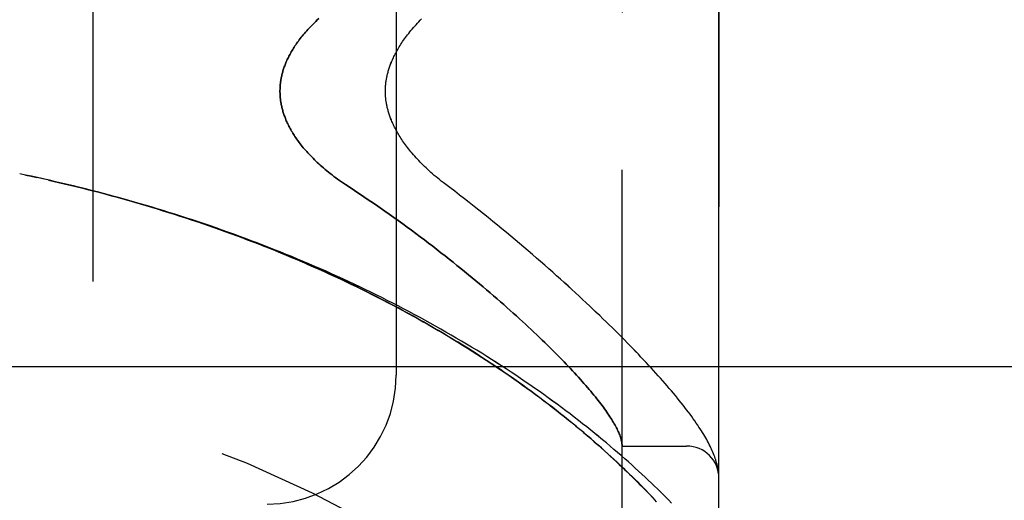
# Model space of a CAD drawing. Header units: inches. Extents: x 0 to 212, y 0 to 138.
# Tile 264 of 269: x 110.905 to 112.811, y 91.872 to 92.803. Entities that reach past the tile are written whole.
import ezdxf

# ---------------------------------------------------------------- set-up
doc = ezdxf.new("R2010")
doc.units = ezdxf.units.IN
doc.header["$LTSCALE"] = 11.6875
doc.header["$MEASUREMENT"] = 0
doc.linetypes.add('HIDDEN', pattern=[0.2, 0.1, -0.1])
doc.layers.get('0').update_dxf_attribs({"linetype": 'CONTINUOUS'})
for name, color, linetype in [('DIMENSIONS', 7, 'CONTINUOUS'), ('LEFTHAND_DOOR_ASSEMBLY', 7, 'CONTINUOUS'), ('RIGHTHAND_DOOR_ASSEMBLY', 7, 'CONTINUOUS')]:
    doc.layers.add(name, color=color, linetype=linetype)
doc.styles.get("Standard").update_dxf_attribs({"font": 'arial.ttf'})
doc.dimstyles.new('DIMSTYLE_1', dxfattribs={"dimtxt": 0.9375, "dimasz": 1.25, "dimexe": 0.09, "dimexo": 0.07, "dimgap": 0.0375, "dimtad": 0, "dimtih": 1, "dimtoh": 1, "dimzin": 4, "dimdsep": 46, "dimtxsty": 'Standard', "dimblk": '_FILLED', "dimblk1": '_FILLED', "dimblk2": '_FILLED', "dimcen": 0.09, "dimadec": 3, "dimazin": 1, "dimtfac": 1, "dimtdec": 3, "dimtofl": 0, "dimtmove": 0, "dimatfit": 3, "dimldrblk": '_FILLED', "dimfxl": 0, "dimtolj": 1, "dimtzin": 4, "dimarcsym": 0})

# ---------------------------------------------------------------- blocks, each defined once
blk = doc.blocks.new('_FILLED')
at = {"color": 0, "linetype": 'ByBlock'}
blk.add_solid([(0, 0), (-1, 0.2), (-1, -0.2)], dxfattribs=at)
blk = doc.blocks.new('*D10')
at = {"layer": 'DIMENSIONS', "color": 2, "linetype": 'Continuous'}
for p, q in [((108.7848, 92.1311), (115.511, 92.1311)), ((126.4508, 92.1311), (119.7246, 92.1311)), ((108.7848, 91.7897), (108.7848, 91.0061)), ((126.4508, 91.7897), (126.4508, 91.0061))]:
    blk.add_line(p, q, dxfattribs=at)
at = {"layer": 'DIMENSIONS', "color": 2, "linetype": 'Continuous', "xscale": 1.25, "yscale": 1.25, "zscale": 1.25, "rotation": 180}
blk.add_blockref('_FILLED', (108.7848, 92.1311), dxfattribs=at)
at = {"layer": 'DIMENSIONS', "color": 2, "linetype": 'Continuous', "xscale": 1.25, "yscale": 1.25, "zscale": 1.25}
blk.add_blockref('_FILLED', (126.4508, 92.1311), dxfattribs=at)
at = {"layer": 'DIMENSIONS', "color": 2, "linetype": 'Continuous', "insert": (117.6178, 92.5998), "char_height": 0.9375, "width": 5.157993, "attachment_point": 2, "line_spacing_factor": 0.9}
blk.add_mtext('17.67\\PUSABLE\\PDEPTH', dxfattribs=at)

msp = doc.modelspace()

# ---------------------------------------------------------------- linework, layer by layer
at = {"layer": 'LEFTHAND_DOOR_ASSEMBLY', "color": 8, "linetype": 'HIDDEN'}
for p, q in [((112.0713, 91.3434), (112.0713, 93.9859)), ((112.2588, 91.7197), (112.2588, 93.6097)), ((111.0463, 93.4647), (111.0463, 91.8647)), ((111.6338, 93.2147), (111.6338, 92.1147)), ((110.9163, 92.5022), (110.9048, 92.5046)), ((110.9279, 92.4998), (110.9159, 92.5023)), ((112.0713, 91.9772), (112.1963, 91.9772)), ((112.258, 91.927), (112.2578, 91.9281)), ((112.2581, 91.9263), (112.258, 91.927)), ((112.2581, 91.9256), (112.2581, 91.9263)), ((112.2583, 91.9239), (112.2583, 91.9246)), ((112.2584, 91.9232), (112.2583, 91.9239)), ((112.2585, 91.9225), (112.2584, 91.9232)), ((112.2585, 91.9219), (112.2585, 91.9225)), ((112.2586, 91.9212), (112.2585, 91.9219)), ((112.1163, 91.8921), (112.1083, 91.9003)), ((112.1239, 91.8843), (112.1163, 91.8921)), ((112.1312, 91.8766), (112.1239, 91.8843)), ((112.1381, 91.8692), (112.1312, 91.8766))]:
    msp.add_line(p, q, dxfattribs=at)
for points in [[(111.4839, 92.8054), (111.481, 92.8027), (111.4782, 92.8), (111.4754, 92.7973), (111.4728, 92.7947), (111.4702, 92.792), (111.4676, 92.7894), (111.4652, 92.7868), (111.4628, 92.7843), (111.4605, 92.7817), (111.4583, 92.7792), (111.4561, 92.7766), (111.454, 92.7741), (111.4519, 92.7716), (111.45, 92.7692), (111.448, 92.7667), (111.4462, 92.7643), (111.4444, 92.7619), (111.4427, 92.7595), (111.441, 92.7571), (111.4394, 92.7548), (111.4378, 92.7525), (111.4363, 92.7502), (111.4349, 92.7479), (111.4335, 92.7456), (111.4321, 92.7434), (111.4308, 92.7411), (111.4296, 92.7389), (111.4284, 92.7367), (111.4272, 92.7346), (111.4261, 92.7324), (111.425, 92.7303), (111.424, 92.7282), (111.423, 92.7261), (111.422, 92.724), (111.4211, 92.7219), (111.4203, 92.7199), (111.4194, 92.7178), (111.4186, 92.7158), (111.4179, 92.7138), (111.4172, 92.7118), (111.4165, 92.7098), (111.4158, 92.7078), (111.4152, 92.7059), (111.4146, 92.7039), (111.4141, 92.702), (111.4135, 92.7001), (111.413, 92.6981), (111.4126, 92.6962), (111.4121, 92.6943), (111.4117, 92.6924), (111.4113, 92.6905), (111.411, 92.6887), (111.4107, 92.6868), (111.4104, 92.6849), (111.4101, 92.6831), (111.4098, 92.6812), (111.4096, 92.6794), (111.4094, 92.6775), (111.4093, 92.6757), (111.4091, 92.6738), (111.409, 92.672), (111.4089, 92.6702), (111.4089, 92.6683), (111.4088, 92.6665), (111.4088, 92.6647), (111.4088, 92.6628), (111.4089, 92.661), (111.4089, 92.6592), (111.409, 92.6573), (111.4091, 92.6555), (111.4093, 92.6537), (111.4094, 92.6518), (111.4096, 92.65), (111.4098, 92.6481), (111.4101, 92.6463), (111.4104, 92.6444), (111.4107, 92.6426), (111.411, 92.6407), (111.4113, 92.6388), (111.4117, 92.6369), (111.4121, 92.635), (111.4126, 92.6331), (111.413, 92.6312), (111.4135, 92.6293), (111.4141, 92.6274), (111.4146, 92.6254), (111.4152, 92.6235), (111.4158, 92.6215), (111.4165, 92.6195), (111.4172, 92.6175), (111.4179, 92.6156), (111.4186, 92.6135), (111.4194, 92.6115), (111.4203, 92.6095), (111.4211, 92.6074), (111.422, 92.6054), (111.423, 92.6033), (111.424, 92.6012), (111.425, 92.5991), (111.4261, 92.5969), (111.4272, 92.5948), (111.4284, 92.5926), (111.4296, 92.5904), (111.4308, 92.5882), (111.4321, 92.586), (111.4335, 92.5837), (111.4349, 92.5815), (111.4363, 92.5792), (111.4378, 92.5769), (111.4394, 92.5746), (111.441, 92.5722), (111.4427, 92.5699), (111.4444, 92.5675), (111.4462, 92.5651), (111.448, 92.5626), (111.45, 92.5602), (111.4519, 92.5577), (111.454, 92.5552), (111.4561, 92.5527), (111.4583, 92.5502), (111.4605, 92.5476), (111.4628, 92.5451), (111.4652, 92.5425), (111.4676, 92.5399), (111.4702, 92.5373), (111.4728, 92.5347), (111.4754, 92.532), (111.4782, 92.5294), (111.481, 92.5267), (111.4839, 92.524), (111.4869, 92.5213), (111.4899, 92.5186), (111.493, 92.5159), (111.4962, 92.5132), (111.4995, 92.5105), (111.5028, 92.5078), (111.5062, 92.5051), (111.5096, 92.5024), (111.5132, 92.4997), (111.5168, 92.497), (111.5204, 92.4943), (111.5241, 92.4917), (111.5279, 92.489), (111.5317, 92.4864), (111.5356, 92.4838), (111.5486, 92.4753)], [(111.7376, 92.478), (111.7246, 92.4879), (111.7212, 92.4906), (111.7177, 92.4933), (111.7143, 92.496), (111.711, 92.4988), (111.7077, 92.5016), (111.7044, 92.5045), (111.7012, 92.5073), (111.698, 92.5101), (111.6949, 92.513), (111.6919, 92.5159), (111.6889, 92.5187), (111.6859, 92.5216), (111.6831, 92.5245), (111.6803, 92.5274), (111.6775, 92.5302), (111.6749, 92.5331), (111.6723, 92.5359), (111.6697, 92.5387), (111.6673, 92.5416), (111.6649, 92.5444), (111.6625, 92.5472), (111.6603, 92.5499), (111.6581, 92.5527), (111.656, 92.5554), (111.6539, 92.5581), (111.6519, 92.5608), (111.65, 92.5635), (111.6481, 92.5661), (111.6463, 92.5687), (111.6446, 92.5713), (111.6429, 92.5738), (111.6413, 92.5763), (111.6398, 92.5788), (111.6383, 92.5812), (111.6369, 92.5836), (111.6356, 92.586), (111.6342, 92.5884), (111.633, 92.5907), (111.6318, 92.593), (111.6306, 92.5952), (111.6295, 92.5975), (111.6285, 92.5997), (111.6275, 92.6019), (111.6265, 92.604), (111.6256, 92.6062), (111.6247, 92.6083), (111.6239, 92.6103), (111.6231, 92.6124), (111.6223, 92.6144), (111.6216, 92.6164), (111.6209, 92.6183), (111.6202, 92.6203), (111.6196, 92.6222), (111.6191, 92.6241), (111.6185, 92.6259), (111.618, 92.6278), (111.6175, 92.6296), (111.617, 92.6314), (111.6166, 92.6332), (111.6162, 92.635), (111.6158, 92.6367), (111.6155, 92.6384), (111.6152, 92.6402), (111.6149, 92.6419), (111.6146, 92.6435), (111.6143, 92.6452), (111.6141, 92.6469), (111.6139, 92.6485), (111.6137, 92.6502), (111.6135, 92.6518), (111.6134, 92.6534), (111.6133, 92.6551), (111.6131, 92.6567), (111.6131, 92.6583), (111.613, 92.6599), (111.6129, 92.6615), (111.6129, 92.6631), (111.6129, 92.6647), (111.6129, 92.6663), (111.6129, 92.6679), (111.613, 92.6695), (111.6131, 92.6711), (111.6131, 92.6727), (111.6133, 92.6743), (111.6134, 92.6759), (111.6135, 92.6775), (111.6137, 92.6792), (111.6139, 92.6808), (111.6141, 92.6825), (111.6143, 92.6841), (111.6146, 92.6858), (111.6149, 92.6875), (111.6152, 92.6892), (111.6155, 92.6909), (111.6158, 92.6926), (111.6162, 92.6944), (111.6166, 92.6961), (111.617, 92.6979), (111.6175, 92.6997), (111.618, 92.7016), (111.6185, 92.7034), (111.6191, 92.7053), (111.6196, 92.7072), (111.6202, 92.7091), (111.6209, 92.711), (111.6216, 92.713), (111.6223, 92.715), (111.6231, 92.717), (111.6238, 92.719), (111.6247, 92.7211), (111.6256, 92.7232), (111.6265, 92.7253), (111.6275, 92.7275), (111.6285, 92.7296), (111.6295, 92.7319), (111.6306, 92.7341), (111.6318, 92.7364), (111.633, 92.7387), (111.6342, 92.741), (111.6356, 92.7433), (111.6369, 92.7457), (111.6383, 92.7481), (111.6398, 92.7506), (111.6413, 92.753), (111.6429, 92.7555), (111.6446, 92.7581), (111.6463, 92.7607), (111.6481, 92.7633), (111.65, 92.7659), (111.6519, 92.7685), (111.6539, 92.7712), (111.656, 92.7739), (111.6581, 92.7767), (111.6603, 92.7794), (111.6625, 92.7822), (111.6649, 92.785), (111.6673, 92.7878), (111.6697, 92.7906), (111.6723, 92.7934), (111.6749, 92.7963), (111.6775, 92.7991), (111.6803, 92.802), (111.6831, 92.8049)], [(110.9493, 92.4951), (110.9382, 92.4975), (110.9271, 92.4999)], [(110.9511, 92.4947), (110.9395, 92.4972), (110.9279, 92.4998)], [(112.1671, 91.8668), (112.1619, 91.8721), (112.1565, 91.8775), (112.151, 91.883), (112.1454, 91.8885), (112.1397, 91.8941), (112.1339, 91.8997), (112.128, 91.9054), (112.122, 91.9111), (112.1158, 91.9169), (112.1095, 91.9228), (112.1032, 91.9286), (112.0967, 91.9345), (112.0901, 91.9405), (112.0834, 91.9465), (112.0766, 91.9525), (112.0697, 91.9586), (112.0626, 91.9647), (112.0555, 91.9708), (112.0483, 91.977), (112.0409, 91.9831), (112.0335, 91.9893), (112.0259, 91.9955), (112.0183, 92.0018), (112.0106, 92.008), (112.0027, 92.0143), (111.9948, 92.0205), (111.9868, 92.0268), (111.9787, 92.0331), (111.9705, 92.0393), (111.9622, 92.0456), (111.9538, 92.0519), (111.9454, 92.0582), (111.9368, 92.0644), (111.9282, 92.0707), (111.9195, 92.077), (111.9107, 92.0832), (111.9018, 92.0894), (111.8929, 92.0957), (111.8838, 92.1019), (111.8747, 92.1081), (111.8656, 92.1143), (111.8563, 92.1204), (111.847, 92.1266), (111.8376, 92.1327), (111.8282, 92.1388), (111.8186, 92.1448), (111.8091, 92.1509), (111.7994, 92.1569), (111.7897, 92.1629), (111.7799, 92.1688), (111.7701, 92.1748), (111.7602, 92.1806), (111.7503, 92.1865), (111.7403, 92.1923), (111.7303, 92.1981), (111.7202, 92.2039), (111.71, 92.2096), (111.6998, 92.2153), (111.6896, 92.221), (111.6793, 92.2266), (111.6689, 92.2322), (111.6585, 92.2377), (111.6481, 92.2432), (111.6376, 92.2487), (111.6271, 92.2541), (111.6165, 92.2594), (111.6059, 92.2648), (111.5953, 92.2701), (111.5846, 92.2753), (111.5739, 92.2805), (111.5632, 92.2857), (111.5524, 92.2908), (111.5416, 92.2959), (111.5307, 92.3009), (111.5198, 92.3059), (111.5089, 92.3108), (111.498, 92.3157), (111.487, 92.3205), (111.476, 92.3253), (111.465, 92.3301), (111.4539, 92.3348), (111.4428, 92.3395), (111.4317, 92.3441), (111.4206, 92.3486), (111.4094, 92.3532), (111.3983, 92.3576), (111.387, 92.362), (111.3758, 92.3664), (111.3646, 92.3708), (111.3533, 92.375), (111.342, 92.3793), (111.3307, 92.3834), (111.3194, 92.3876), (111.3081, 92.3917), (111.2967, 92.3957), (111.2853, 92.3997), (111.274, 92.4037), (111.2626, 92.4075), (111.2511, 92.4114), (111.2397, 92.4152), (111.2283, 92.4189), (111.2168, 92.4226), (111.2053, 92.4263), (111.1939, 92.4299), (111.1824, 92.4335), (111.1709, 92.437), (111.1594, 92.4405), (111.1478, 92.4439), (111.1363, 92.4472), (111.1248, 92.4506), (111.1132, 92.4538), (111.1017, 92.4571), (111.0901, 92.4602), (111.0786, 92.4634), (111.067, 92.4664), (111.0554, 92.4695), (111.0438, 92.4725), (111.0322, 92.4754), (111.0207, 92.4783), (111.0091, 92.4811), (110.9975, 92.4839), (110.9859, 92.4867), (110.9743, 92.4894), (110.9627, 92.4921), (110.9493, 92.4951)], [(112.1083, 91.9003), (112.1041, 91.9045), (112.0998, 91.9088), (112.0954, 91.9132), (112.0908, 91.9177), (112.0862, 91.9222), (112.0814, 91.9269), (112.0765, 91.9316), (112.0714, 91.9364), (112.0662, 91.9414), (112.0608, 91.9464), (112.0553, 91.9516), (112.0495, 91.9569), (112.0436, 91.9623), (112.0374, 91.9678), (112.0311, 91.9735), (112.0246, 91.9793), (112.0179, 91.9851), (112.0111, 91.9911), (112.0041, 91.9971), (111.9969, 92.0032), (111.9897, 92.0092), (111.9823, 92.0154), (111.9749, 92.0215), (111.9674, 92.0276), (111.9598, 92.0337), (111.9521, 92.0399), (111.9443, 92.046), (111.9364, 92.0522), (111.9284, 92.0583), (111.9204, 92.0644), (111.9123, 92.0706), (111.904, 92.0767), (111.8958, 92.0828), (111.8874, 92.0889), (111.879, 92.095), (111.8704, 92.1011), (111.8619, 92.1072), (111.8532, 92.1132), (111.8445, 92.1192), (111.8357, 92.1252), (111.8268, 92.1312), (111.8179, 92.1372), (111.8089, 92.1431), (111.7998, 92.149), (111.7907, 92.1549), (111.7816, 92.1608), (111.7723, 92.1666), (111.763, 92.1724), (111.7537, 92.1782), (111.7443, 92.1839), (111.7348, 92.1896), (111.7253, 92.1953), (111.7157, 92.2009), (111.7061, 92.2065), (111.6965, 92.2121), (111.6868, 92.2176), (111.677, 92.2231), (111.6672, 92.2286), (111.6574, 92.234), (111.6475, 92.2394), (111.6375, 92.2447), (111.6276, 92.25), (111.6176, 92.2553), (111.6075, 92.2605), (111.5974, 92.2657), (111.5873, 92.2708), (111.5771, 92.2759), (111.5669, 92.2809), (111.5567, 92.286), (111.5464, 92.2909), (111.5361, 92.2958), (111.5258, 92.3007), (111.5154, 92.3056), (111.505, 92.3104), (111.4946, 92.3151), (111.4841, 92.3198), (111.4736, 92.3245), (111.4631, 92.3291), (111.4526, 92.3337), (111.442, 92.3382), (111.4314, 92.3427), (111.4208, 92.3471), (111.4101, 92.3515), (111.3995, 92.3558), (111.3888, 92.3601), (111.3781, 92.3644), (111.3673, 92.3686), (111.3566, 92.3728), (111.3458, 92.3769), (111.335, 92.3809), (111.3242, 92.385), (111.3134, 92.389), (111.3025, 92.3929), (111.2917, 92.3968), (111.2808, 92.4006), (111.2699, 92.4044), (111.259, 92.4082), (111.2481, 92.4119), (111.2371, 92.4156), (111.2262, 92.4192), (111.2152, 92.4227), (111.2042, 92.4263), (111.1932, 92.4297), (111.1822, 92.4332), (111.1712, 92.4366), (111.1602, 92.4399), (111.1491, 92.4432), (111.1381, 92.4465), (111.1271, 92.4497), (111.116, 92.4529), (111.1049, 92.456), (111.0938, 92.4591), (111.0828, 92.4621), (111.0717, 92.4651), (111.0606, 92.468), (111.0495, 92.4709), (111.0384, 92.4738), (111.0272, 92.4766), (111.0161, 92.4794), (111.005, 92.4821), (110.9939, 92.4848), (110.9827, 92.4874), (110.9716, 92.49), (110.9605, 92.4925)], [(111.5486, 92.4753), (111.5578, 92.4692), (111.5668, 92.4632), (111.5759, 92.4571), (111.5849, 92.451), (111.5938, 92.4449), (111.6027, 92.4387), (111.6116, 92.4325), (111.6204, 92.4264), (111.6291, 92.4201), (111.6378, 92.4139), (111.6464, 92.4077), (111.6549, 92.4015), (111.6634, 92.3952), (111.6718, 92.389), (111.6801, 92.3828), (111.6884, 92.3766), (111.6965, 92.3704), (111.7046, 92.3642), (111.7127, 92.358), (111.7206, 92.3518), (111.7284, 92.3457), (111.7362, 92.3395), (111.7439, 92.3334), (111.7515, 92.3273), (111.759, 92.3213), (111.7664, 92.3152), (111.7737, 92.3092), (111.781, 92.3033), (111.7881, 92.2973), (111.7952, 92.2914), (111.8022, 92.2856), (111.809, 92.2797), (111.8158, 92.274), (111.8225, 92.2682), (111.8291, 92.2625), (111.8356, 92.2569), (111.842, 92.2512), (111.8483, 92.2457), (111.8545, 92.2401), (111.8606, 92.2347), (111.8666, 92.2292), (111.8725, 92.2238), (111.8784, 92.2185), (111.8841, 92.2132), (111.8897, 92.208), (111.8953, 92.2028), (111.9007, 92.1977), (111.9061, 92.1926), (111.9114, 92.1876), (111.9165, 92.1826), (111.9216, 92.1777), (111.9266, 92.1728), (111.9315, 92.168), (111.9363, 92.1632), (111.941, 92.1585), (111.9456, 92.1539), (111.9502, 92.1493), (111.9546, 92.1448), (111.9589, 92.1403), (111.9632, 92.1358), (111.9674, 92.1315), (111.9714, 92.1271), (111.9754, 92.1229), (111.9793, 92.1187), (111.9831, 92.1145), (111.9869, 92.1104), (111.9905, 92.1064), (111.9941, 92.1024), (111.9975, 92.0984), (112.0009, 92.0946), (112.0042, 92.0907), (112.0074, 92.087), (112.0106, 92.0833), (112.0136, 92.0796), (112.0166, 92.076), (112.0195, 92.0724), (112.0223, 92.0689), (112.025, 92.0655), (112.0276, 92.0621), (112.0302, 92.0588), (112.0326, 92.0555), (112.035, 92.0523), (112.0373, 92.0491), (112.0396, 92.046), (112.0417, 92.0429), (112.0438, 92.0399), (112.0458, 92.037), (112.0477, 92.034), (112.0496, 92.0312), (112.0513, 92.0284), (112.053, 92.0256), (112.0546, 92.0229), (112.0562, 92.0203), (112.0576, 92.0177), (112.059, 92.0151), (112.0603, 92.0127), (112.0616, 92.0102), (112.0627, 92.0078), (112.0638, 92.0055), (112.0648, 92.0032), (112.0658, 92.0009), (112.0666, 91.9987), (112.0674, 91.9966), (112.0681, 91.9945), (112.0688, 91.9925), (112.0693, 91.9905), (112.0698, 91.9885), (112.0703, 91.9866), (112.0706, 91.9848), (112.0709, 91.983), (112.0711, 91.9812)], [(112.2578, 91.9281), (112.2574, 91.9307), (112.257, 91.9334), (112.2565, 91.9361), (112.2559, 91.9389), (112.2552, 91.9417), (112.2544, 91.9446), (112.2536, 91.9475), (112.2527, 91.9504), (112.2518, 91.9533), (112.2507, 91.9562), (112.2497, 91.9591), (112.2485, 91.962), (112.2473, 91.965), (112.246, 91.968), (112.2447, 91.971), (112.2433, 91.974), (112.2418, 91.977), (112.2402, 91.9801), (112.2386, 91.9832), (112.2369, 91.9864), (112.2352, 91.9896), (112.2333, 91.9929), (112.2314, 91.9962), (112.2294, 91.9996), (112.2272, 92.0031), (112.225, 92.0066), (112.2227, 92.0103), (112.2202, 92.014), (112.2177, 92.0179), (112.215, 92.0218), (112.2121, 92.0259), (112.2092, 92.0301), (112.2061, 92.0343), (112.2029, 92.0387), (112.1997, 92.0431), (112.1963, 92.0475), (112.1928, 92.052), (112.1893, 92.0565), (112.1857, 92.061), (112.1821, 92.0656), (112.1784, 92.0702), (112.1746, 92.0748), (112.1707, 92.0795), (112.1667, 92.0842), (112.1627, 92.0889), (112.1586, 92.0937), (112.1544, 92.0986), (112.1501, 92.1034), (112.1458, 92.1084), (112.1413, 92.1134), (112.1368, 92.1184), (112.1322, 92.1235), (112.1275, 92.1286), (112.1227, 92.1338), (112.1179, 92.139), (112.1129, 92.1443), (112.1079, 92.1496), (112.1028, 92.155), (112.0976, 92.1605), (112.0922, 92.166), (112.0869, 92.1715), (112.0814, 92.1771), (112.0758, 92.1828), (112.0701, 92.1885), (112.0644, 92.1943), (112.0585, 92.2001), (112.0526, 92.206), (112.0465, 92.2119), (112.0404, 92.2179), (112.0342, 92.2239), (112.0279, 92.23), (112.0215, 92.2362), (112.0149, 92.2424), (112.0083, 92.2486), (112.0016, 92.2549), (111.9948, 92.2613), (111.9879, 92.2677), (111.9809, 92.2742), (111.9738, 92.2807), (111.9667, 92.2872), (111.9594, 92.2939), (111.952, 92.3005), (111.9445, 92.3072), (111.9369, 92.314), (111.9293, 92.3208), (111.9215, 92.3276), (111.9136, 92.3345), (111.9057, 92.3414), (111.8976, 92.3484), (111.8895, 92.3553), (111.8812, 92.3624), (111.8729, 92.3694), (111.8645, 92.3765), (111.8559, 92.3837), (111.8473, 92.3908), (111.8386, 92.398), (111.8299, 92.4052), (111.821, 92.4124), (111.812, 92.4197), (111.803, 92.4269), (111.7939, 92.4342), (111.7847, 92.4415), (111.7754, 92.4488), (111.7661, 92.4561), (111.7567, 92.4634), (111.7472, 92.4707), (111.7376, 92.478)], [(112.0711, 91.9812), (112.0711, 91.9807), (112.0712, 91.9803), (112.0712, 91.9798), (112.0713, 91.9794), (112.0713, 91.9791), (112.0713, 91.9787), (112.0713, 91.9784), (112.0713, 91.9782)], [(112.2583, 91.9246), (112.2582, 91.9249), (112.2581, 91.9256)], [(112.2588, 91.9157), (112.2588, 91.9161), (112.2588, 91.9165), (112.2588, 91.9168), (112.2588, 91.9172), (112.2588, 91.9176), (112.2588, 91.918), (112.2587, 91.9183), (112.2587, 91.9187), (112.2587, 91.9191), (112.2587, 91.9194), (112.2587, 91.9198), (112.2587, 91.9201), (112.2586, 91.9205), (112.2586, 91.9212)]]:
    msp.add_lwpolyline(points, dxfattribs=at)
for centre, radius, start, end in [((110.2588, 89.3896), 2.7751, 43.8884, 90), ((111.3838, 92.1147), 0.25, 270, 360), ((112.1963, 91.9147), 0.0625, 0, 90)]:
    msp.add_arc(centre, radius, start, end, dxfattribs=at)
at = {"layer": 'RIGHTHAND_DOOR_ASSEMBLY', "color": 8, "linetype": 'HIDDEN'}
for p, q in [((112.0713, 93.9859), (112.0713, 91.3434)), ((112.2588, 93.6097), (112.2588, 91.7197)), ((111.0463, 93.4647), (111.0463, 91.8647)), ((111.6338, 93.2147), (111.6338, 92.1147)), ((110.9163, 92.5022), (110.9048, 92.5046)), ((110.9159, 92.5023), (110.9279, 92.4998)), ((110.9271, 92.4999), (110.9382, 92.4975)), ((110.9395, 92.4972), (110.9279, 92.4998)), ((110.9511, 92.4947), (110.9382, 92.4975)), ((112.0713, 91.9772), (112.1963, 91.9772)), ((112.258, 91.927), (112.2578, 91.9281)), ((112.2581, 91.9263), (112.258, 91.927)), ((112.2581, 91.9256), (112.2581, 91.9263)), ((112.2583, 91.9239), (112.2583, 91.9246)), ((112.2584, 91.9232), (112.2583, 91.9239)), ((112.2585, 91.9226), (112.2584, 91.9232)), ((112.2585, 91.9219), (112.2585, 91.9226)), ((112.2586, 91.9212), (112.2585, 91.9219)), ((112.2586, 91.9205), (112.2586, 91.9212)), ((112.1081, 91.9005), (112.1161, 91.8923)), ((112.1161, 91.8923), (112.1237, 91.8844)), ((112.1237, 91.8844), (112.131, 91.8768)), ((112.131, 91.8768), (112.138, 91.8694))]:
    msp.add_line(p, q, dxfattribs=at)
for points in [[(111.5486, 92.4753), (111.5356, 92.4838), (111.5317, 92.4864), (111.5279, 92.489), (111.5241, 92.4917), (111.5204, 92.4943), (111.5168, 92.497), (111.5132, 92.4997), (111.5096, 92.5024), (111.5062, 92.5051), (111.5028, 92.5078), (111.4995, 92.5105), (111.4962, 92.5132), (111.493, 92.5159), (111.4899, 92.5186), (111.4869, 92.5213), (111.4839, 92.524), (111.481, 92.5267), (111.4782, 92.5294), (111.4754, 92.532), (111.4728, 92.5347), (111.4702, 92.5373), (111.4676, 92.5399), (111.4652, 92.5425), (111.4628, 92.5451), (111.4605, 92.5476), (111.4583, 92.5502), (111.4561, 92.5527), (111.454, 92.5552), (111.4519, 92.5577), (111.45, 92.5602), (111.448, 92.5626), (111.4462, 92.5651), (111.4444, 92.5675), (111.4427, 92.5699), (111.441, 92.5722), (111.4394, 92.5746), (111.4378, 92.5769), (111.4363, 92.5792), (111.4349, 92.5815), (111.4335, 92.5837), (111.4321, 92.586), (111.4308, 92.5882), (111.4296, 92.5904), (111.4284, 92.5926), (111.4272, 92.5948), (111.4261, 92.5969), (111.425, 92.5991), (111.424, 92.6012), (111.423, 92.6033), (111.422, 92.6054), (111.4211, 92.6074), (111.4203, 92.6095), (111.4194, 92.6115), (111.4186, 92.6135), (111.4179, 92.6156), (111.4172, 92.6175), (111.4165, 92.6195), (111.4158, 92.6215), (111.4152, 92.6235), (111.4146, 92.6254), (111.4141, 92.6274), (111.4135, 92.6293), (111.413, 92.6312), (111.4126, 92.6331), (111.4121, 92.635), (111.4117, 92.6369), (111.4113, 92.6388), (111.411, 92.6407), (111.4107, 92.6426), (111.4104, 92.6444), (111.4101, 92.6463), (111.4098, 92.6481), (111.4096, 92.65), (111.4094, 92.6518), (111.4093, 92.6537), (111.4091, 92.6555), (111.409, 92.6573), (111.4089, 92.6592), (111.4089, 92.661), (111.4088, 92.6628), (111.4088, 92.6647), (111.4088, 92.6665), (111.4089, 92.6683), (111.4089, 92.6702), (111.409, 92.672), (111.4091, 92.6738), (111.4093, 92.6757), (111.4094, 92.6775), (111.4096, 92.6794), (111.4098, 92.6812), (111.4101, 92.6831), (111.4104, 92.6849), (111.4107, 92.6868), (111.411, 92.6887), (111.4113, 92.6905), (111.4117, 92.6924), (111.4121, 92.6943), (111.4126, 92.6962), (111.413, 92.6981), (111.4135, 92.7001), (111.4141, 92.702), (111.4146, 92.7039), (111.4152, 92.7059), (111.4158, 92.7078), (111.4165, 92.7098), (111.4172, 92.7118), (111.4179, 92.7138), (111.4186, 92.7158), (111.4194, 92.7178), (111.4203, 92.7199), (111.4211, 92.7219), (111.422, 92.724), (111.423, 92.7261), (111.424, 92.7282), (111.425, 92.7303), (111.4261, 92.7324), (111.4272, 92.7346), (111.4284, 92.7367), (111.4296, 92.7389), (111.4308, 92.7411), (111.4321, 92.7434), (111.4335, 92.7456), (111.4349, 92.7479), (111.4363, 92.7502), (111.4378, 92.7525), (111.4394, 92.7548), (111.441, 92.7571), (111.4427, 92.7595), (111.4444, 92.7619), (111.4462, 92.7643), (111.448, 92.7667), (111.45, 92.7692), (111.4519, 92.7716), (111.454, 92.7741), (111.4561, 92.7766), (111.4583, 92.7792), (111.4605, 92.7817), (111.4628, 92.7843), (111.4652, 92.7868), (111.4676, 92.7894), (111.4702, 92.792), (111.4728, 92.7947), (111.4754, 92.7973), (111.4782, 92.8), (111.481, 92.8027), (111.4839, 92.8054)], [(111.7376, 92.478), (111.7246, 92.4879), (111.7212, 92.4906), (111.7177, 92.4933), (111.7143, 92.4961), (111.711, 92.4988), (111.7076, 92.5016), (111.7044, 92.5045), (111.7012, 92.5073), (111.698, 92.5101), (111.6949, 92.513), (111.6918, 92.5159), (111.6889, 92.5187), (111.6859, 92.5216), (111.6831, 92.5245), (111.6803, 92.5274), (111.6775, 92.5302), (111.6749, 92.5331), (111.6723, 92.5359), (111.6697, 92.5387), (111.6673, 92.5416), (111.6649, 92.5444), (111.6625, 92.5472), (111.6603, 92.5499), (111.6581, 92.5527), (111.656, 92.5554), (111.6539, 92.5581), (111.6519, 92.5608), (111.65, 92.5635), (111.6481, 92.5661), (111.6463, 92.5687), (111.6446, 92.5713), (111.6429, 92.5738), (111.6413, 92.5763), (111.6398, 92.5788), (111.6383, 92.5812), (111.6369, 92.5836), (111.6356, 92.586), (111.6342, 92.5884), (111.633, 92.5907), (111.6318, 92.593), (111.6306, 92.5953), (111.6295, 92.5975), (111.6285, 92.5997), (111.6275, 92.6019), (111.6265, 92.604), (111.6256, 92.6062), (111.6247, 92.6083), (111.6238, 92.6103), (111.6231, 92.6124), (111.6223, 92.6144), (111.6216, 92.6164), (111.6209, 92.6183), (111.6202, 92.6203), (111.6196, 92.6222), (111.6191, 92.6241), (111.6185, 92.6259), (111.618, 92.6278), (111.6175, 92.6296), (111.617, 92.6314), (111.6166, 92.6332), (111.6162, 92.635), (111.6158, 92.6367), (111.6155, 92.6384), (111.6152, 92.6402), (111.6149, 92.6419), (111.6146, 92.6436), (111.6143, 92.6452), (111.6141, 92.6469), (111.6139, 92.6485), (111.6137, 92.6502), (111.6135, 92.6518), (111.6134, 92.6534), (111.6133, 92.6551), (111.6131, 92.6567), (111.6131, 92.6583), (111.613, 92.6599), (111.6129, 92.6615), (111.6129, 92.6631), (111.6129, 92.6647), (111.6129, 92.6663), (111.6129, 92.6679), (111.613, 92.6695), (111.6131, 92.6711), (111.6131, 92.6727), (111.6133, 92.6743), (111.6134, 92.6759), (111.6135, 92.6775), (111.6137, 92.6792), (111.6139, 92.6808), (111.6141, 92.6825), (111.6143, 92.6841), (111.6146, 92.6858), (111.6149, 92.6875), (111.6152, 92.6892), (111.6155, 92.6909), (111.6158, 92.6926), (111.6162, 92.6944), (111.6166, 92.6962), (111.617, 92.6979), (111.6175, 92.6997), (111.618, 92.7016), (111.6185, 92.7034), (111.6191, 92.7053), (111.6196, 92.7072), (111.6202, 92.7091), (111.6209, 92.711), (111.6216, 92.713), (111.6223, 92.715), (111.6231, 92.717), (111.6239, 92.719), (111.6247, 92.7211), (111.6256, 92.7232), (111.6265, 92.7253), (111.6275, 92.7275), (111.6285, 92.7296), (111.6295, 92.7319), (111.6306, 92.7341), (111.6318, 92.7364), (111.633, 92.7387), (111.6342, 92.741), (111.6356, 92.7433), (111.6369, 92.7457), (111.6383, 92.7481), (111.6398, 92.7506), (111.6413, 92.753), (111.6429, 92.7555), (111.6446, 92.7581), (111.6463, 92.7607), (111.6481, 92.7633), (111.65, 92.7659), (111.6519, 92.7685), (111.6539, 92.7712), (111.656, 92.7739), (111.6581, 92.7767), (111.6603, 92.7794), (111.6625, 92.7822), (111.6649, 92.785), (111.6673, 92.7878), (111.6697, 92.7906), (111.6723, 92.7934), (111.6749, 92.7963), (111.6775, 92.7991), (111.6803, 92.802), (111.6831, 92.8049)], [(112.1671, 91.8668), (112.1619, 91.8721), (112.1565, 91.8775), (112.1511, 91.883), (112.1455, 91.8885), (112.1398, 91.8941), (112.134, 91.8997), (112.128, 91.9054), (112.122, 91.9111), (112.1158, 91.9169), (112.1096, 91.9227), (112.1032, 91.9286), (112.0967, 91.9345), (112.0901, 91.9405), (112.0834, 91.9465), (112.0766, 91.9525), (112.0697, 91.9586), (112.0627, 91.9647), (112.0555, 91.9708), (112.0483, 91.9769), (112.0409, 91.9831), (112.0335, 91.9893), (112.026, 91.9955), (112.0183, 92.0017), (112.0106, 92.008), (112.0028, 92.0142), (111.9948, 92.0205), (111.9868, 92.0268), (111.9787, 92.033), (111.9705, 92.0393), (111.9622, 92.0456), (111.9539, 92.0519), (111.9454, 92.0581), (111.9369, 92.0644), (111.9282, 92.0707), (111.9195, 92.0769), (111.9107, 92.0832), (111.9018, 92.0894), (111.8929, 92.0956), (111.8839, 92.1019), (111.8748, 92.1081), (111.8656, 92.1142), (111.8563, 92.1204), (111.847, 92.1265), (111.8376, 92.1326), (111.8282, 92.1387), (111.8187, 92.1448), (111.8091, 92.1508), (111.7994, 92.1569), (111.7897, 92.1628), (111.78, 92.1688), (111.7702, 92.1747), (111.7603, 92.1806), (111.7503, 92.1865), (111.7403, 92.1923), (111.7303, 92.1981), (111.7202, 92.2039), (111.71, 92.2096), (111.6998, 92.2153), (111.6896, 92.221), (111.6793, 92.2266), (111.6689, 92.2321), (111.6586, 92.2377), (111.6481, 92.2432), (111.6376, 92.2486), (111.6271, 92.254), (111.6166, 92.2594), (111.606, 92.2648), (111.5953, 92.27), (111.5846, 92.2753), (111.5739, 92.2805), (111.5632, 92.2857), (111.5524, 92.2908), (111.5416, 92.2958), (111.5307, 92.3009), (111.5199, 92.3059), (111.5089, 92.3108), (111.498, 92.3157), (111.487, 92.3205), (111.476, 92.3253), (111.465, 92.3301), (111.4539, 92.3348), (111.4429, 92.3394), (111.4317, 92.3441), (111.4206, 92.3486), (111.4095, 92.3531), (111.3983, 92.3576), (111.3871, 92.362), (111.3758, 92.3664), (111.3646, 92.3707), (111.3533, 92.375), (111.3421, 92.3793), (111.3308, 92.3834), (111.3194, 92.3876), (111.3081, 92.3917), (111.2967, 92.3957), (111.2854, 92.3997), (111.274, 92.4036), (111.2626, 92.4075), (111.2512, 92.4114), (111.2397, 92.4152), (111.2283, 92.4189), (111.2168, 92.4226), (111.2054, 92.4263), (111.1939, 92.4299), (111.1824, 92.4335), (111.1709, 92.437), (111.1594, 92.4404), (111.1479, 92.4439), (111.1363, 92.4472), (111.1248, 92.4506), (111.1132, 92.4538), (111.1017, 92.4571), (111.0901, 92.4602), (111.0786, 92.4634), (111.067, 92.4664), (111.0554, 92.4695), (111.0438, 92.4725), (111.0323, 92.4754), (111.0207, 92.4783), (111.0091, 92.4811), (110.9975, 92.4839), (110.9859, 92.4867), (110.9743, 92.4894), (110.9627, 92.4921), (110.9493, 92.4951)], [(110.9604, 92.4926), (110.9716, 92.49), (110.9827, 92.4874), (110.9938, 92.4848), (111.0049, 92.4821), (111.0161, 92.4794), (111.0272, 92.4766), (111.0383, 92.4738), (111.0494, 92.4709), (111.0605, 92.4681), (111.0716, 92.4651), (111.0826, 92.4621), (111.0937, 92.4591), (111.1048, 92.456), (111.1159, 92.4529), (111.1269, 92.4497), (111.138, 92.4465), (111.149, 92.4433), (111.16, 92.44), (111.171, 92.4366), (111.182, 92.4332), (111.193, 92.4298), (111.204, 92.4263), (111.215, 92.4228), (111.226, 92.4192), (111.2369, 92.4156), (111.2478, 92.412), (111.2588, 92.4083), (111.2697, 92.4045), (111.2806, 92.4007), (111.2914, 92.3969), (111.3023, 92.393), (111.3131, 92.3891), (111.324, 92.3851), (111.3348, 92.3811), (111.3455, 92.377), (111.3563, 92.3729), (111.3671, 92.3687), (111.3778, 92.3645), (111.3885, 92.3603), (111.3992, 92.356), (111.4098, 92.3516), (111.4205, 92.3472), (111.4311, 92.3428), (111.4417, 92.3383), (111.4522, 92.3338), (111.4628, 92.3292), (111.4733, 92.3246), (111.4838, 92.32), (111.4942, 92.3153), (111.5046, 92.3105), (111.515, 92.3057), (111.5254, 92.3009), (111.5357, 92.296), (111.546, 92.2911), (111.5563, 92.2861), (111.5665, 92.2811), (111.5767, 92.2761), (111.5869, 92.271), (111.597, 92.2659), (111.6071, 92.2607), (111.6171, 92.2555), (111.6271, 92.2502), (111.6371, 92.2449), (111.647, 92.2396), (111.6569, 92.2342), (111.6668, 92.2288), (111.6766, 92.2234), (111.6863, 92.2179), (111.696, 92.2124), (111.7057, 92.2068), (111.7153, 92.2012), (111.7248, 92.1956), (111.7343, 92.1899), (111.7438, 92.1842), (111.7532, 92.1785), (111.7625, 92.1727), (111.7718, 92.1669), (111.7811, 92.1611), (111.7902, 92.1552), (111.7993, 92.1494), (111.8084, 92.1435), (111.8174, 92.1375), (111.8263, 92.1316), (111.8352, 92.1256), (111.844, 92.1196), (111.8527, 92.1136), (111.8614, 92.1075), (111.8699, 92.1015), (111.8784, 92.0954), (111.8869, 92.0893), (111.8952, 92.0832), (111.9035, 92.0771), (111.9117, 92.071), (111.9199, 92.0648), (111.9279, 92.0587), (111.9359, 92.0526), (111.9438, 92.0464), (111.9516, 92.0403), (111.9593, 92.0341), (111.9669, 92.028), (111.9744, 92.0219), (111.9818, 92.0158), (111.9892, 92.0097), (111.9964, 92.0036), (112.0036, 91.9975), (112.0106, 91.9915), (112.0175, 91.9855), (112.0242, 91.9797), (112.0307, 91.9739), (112.037, 91.9682), (112.0432, 91.9627), (112.0491, 91.9572), (112.0549, 91.9519), (112.0605, 91.9467), (112.0659, 91.9417), (112.0711, 91.9367), (112.0762, 91.9319), (112.0811, 91.9271), (112.0859, 91.9225), (112.0906, 91.9179), (112.0951, 91.9135), (112.0996, 91.9091), (112.1039, 91.9047), (112.1081, 91.9005)], [(112.0711, 91.9812), (112.0709, 91.983), (112.0706, 91.9848), (112.0703, 91.9866), (112.0698, 91.9885), (112.0693, 91.9905), (112.0688, 91.9925), (112.0681, 91.9945), (112.0674, 91.9966), (112.0666, 91.9987), (112.0658, 92.0009), (112.0648, 92.0032), (112.0638, 92.0055), (112.0627, 92.0078), (112.0616, 92.0102), (112.0603, 92.0127), (112.059, 92.0151), (112.0576, 92.0177), (112.0562, 92.0203), (112.0546, 92.0229), (112.053, 92.0256), (112.0513, 92.0284), (112.0496, 92.0312), (112.0477, 92.034), (112.0458, 92.037), (112.0438, 92.0399), (112.0417, 92.0429), (112.0396, 92.046), (112.0373, 92.0491), (112.035, 92.0523), (112.0326, 92.0555), (112.0302, 92.0588), (112.0276, 92.0621), (112.025, 92.0655), (112.0223, 92.0689), (112.0195, 92.0724), (112.0166, 92.076), (112.0136, 92.0796), (112.0106, 92.0833), (112.0074, 92.087), (112.0042, 92.0907), (112.0009, 92.0946), (111.9975, 92.0984), (111.9941, 92.1024), (111.9905, 92.1064), (111.9869, 92.1104), (111.9831, 92.1145), (111.9793, 92.1187), (111.9754, 92.1229), (111.9714, 92.1271), (111.9674, 92.1315), (111.9632, 92.1358), (111.9589, 92.1403), (111.9546, 92.1448), (111.9502, 92.1493), (111.9456, 92.1539), (111.941, 92.1585), (111.9363, 92.1632), (111.9315, 92.168), (111.9266, 92.1728), (111.9216, 92.1777), (111.9165, 92.1826), (111.9114, 92.1876), (111.9061, 92.1926), (111.9007, 92.1977), (111.8953, 92.2028), (111.8897, 92.208), (111.8841, 92.2132), (111.8784, 92.2185), (111.8725, 92.2238), (111.8666, 92.2292), (111.8606, 92.2347), (111.8545, 92.2401), (111.8483, 92.2457), (111.842, 92.2512), (111.8356, 92.2569), (111.8291, 92.2625), (111.8225, 92.2682), (111.8158, 92.274), (111.809, 92.2797), (111.8022, 92.2856), (111.7952, 92.2914), (111.7881, 92.2973), (111.781, 92.3033), (111.7737, 92.3092), (111.7664, 92.3152), (111.759, 92.3213), (111.7515, 92.3273), (111.7439, 92.3334), (111.7362, 92.3395), (111.7284, 92.3457), (111.7206, 92.3518), (111.7127, 92.358), (111.7046, 92.3642), (111.6965, 92.3704), (111.6884, 92.3766), (111.6801, 92.3828), (111.6718, 92.389), (111.6634, 92.3952), (111.6549, 92.4015), (111.6464, 92.4077), (111.6378, 92.4139), (111.6291, 92.4201), (111.6204, 92.4264), (111.6116, 92.4325), (111.6027, 92.4387), (111.5938, 92.4449), (111.5849, 92.451), (111.5759, 92.4571), (111.5668, 92.4632), (111.5578, 92.4692), (111.5486, 92.4753)], [(112.2578, 91.9281), (112.2574, 91.9307), (112.257, 91.9334), (112.2565, 91.9361), (112.2559, 91.9389), (112.2552, 91.9417), (112.2544, 91.9446), (112.2536, 91.9475), (112.2527, 91.9504), (112.2518, 91.9533), (112.2507, 91.9562), (112.2497, 91.9591), (112.2485, 91.962), (112.2473, 91.965), (112.246, 91.968), (112.2447, 91.971), (112.2433, 91.974), (112.2418, 91.977), (112.2402, 91.9801), (112.2386, 91.9832), (112.2369, 91.9864), (112.2352, 91.9896), (112.2333, 91.9929), (112.2314, 91.9962), (112.2294, 91.9996), (112.2272, 92.0031), (112.225, 92.0066), (112.2227, 92.0103), (112.2202, 92.014), (112.2177, 92.0179), (112.215, 92.0218), (112.2121, 92.0259), (112.2092, 92.0301), (112.2061, 92.0343), (112.2029, 92.0387), (112.1996, 92.0431), (112.1963, 92.0475), (112.1928, 92.052), (112.1893, 92.0565), (112.1857, 92.061), (112.1821, 92.0656), (112.1784, 92.0702), (112.1746, 92.0748), (112.1707, 92.0795), (112.1667, 92.0842), (112.1627, 92.0889), (112.1586, 92.0937), (112.1544, 92.0986), (112.1501, 92.1034), (112.1458, 92.1084), (112.1413, 92.1134), (112.1368, 92.1184), (112.1322, 92.1235), (112.1275, 92.1286), (112.1227, 92.1338), (112.1179, 92.139), (112.1129, 92.1443), (112.1079, 92.1496), (112.1028, 92.155), (112.0975, 92.1605), (112.0922, 92.166), (112.0869, 92.1715), (112.0814, 92.1771), (112.0758, 92.1828), (112.0701, 92.1885), (112.0644, 92.1943), (112.0585, 92.2001), (112.0526, 92.206), (112.0465, 92.2119), (112.0404, 92.2179), (112.0342, 92.2239), (112.0279, 92.23), (112.0214, 92.2362), (112.0149, 92.2424), (112.0083, 92.2486), (112.0016, 92.2549), (111.9948, 92.2613), (111.9879, 92.2677), (111.9809, 92.2742), (111.9738, 92.2807), (111.9666, 92.2873), (111.9594, 92.2939), (111.952, 92.3005), (111.9445, 92.3072), (111.9369, 92.314), (111.9292, 92.3208), (111.9215, 92.3276), (111.9136, 92.3345), (111.9057, 92.3414), (111.8976, 92.3484), (111.8895, 92.3554), (111.8812, 92.3624), (111.8729, 92.3694), (111.8645, 92.3765), (111.8559, 92.3837), (111.8473, 92.3908), (111.8386, 92.398), (111.8299, 92.4052), (111.821, 92.4124), (111.812, 92.4197), (111.803, 92.427), (111.7939, 92.4342), (111.7847, 92.4415), (111.7754, 92.4488), (111.7661, 92.4561), (111.7567, 92.4634), (111.7472, 92.4707), (111.7376, 92.478)], [(112.0713, 91.9782), (112.0713, 91.9784), (112.0713, 91.9787), (112.0713, 91.9791), (112.0713, 91.9794), (112.0712, 91.9798), (112.0712, 91.9803), (112.0711, 91.9807), (112.0711, 91.9812)], [(112.2583, 91.9246), (112.2582, 91.9249), (112.2581, 91.9256)], [(112.2588, 91.9157), (112.2588, 91.9161), (112.2588, 91.9165), (112.2588, 91.9168), (112.2588, 91.9172), (112.2588, 91.9176), (112.2588, 91.918), (112.2587, 91.9183), (112.2587, 91.9187), (112.2587, 91.9191), (112.2587, 91.9194), (112.2587, 91.9198), (112.2586, 91.9205)]]:
    msp.add_lwpolyline(points, dxfattribs=at)
for centre, radius, start, end in [((110.2588, 89.3896), 2.7751, 43.8884, 90), ((111.3838, 92.1147), 0.25, 270, 360), ((112.1963, 91.9147), 0.0625, 0, 90)]:
    msp.add_arc(centre, radius, start, end, dxfattribs=at)

# ---------------------------------------------------------------- dimensions: what is measured, and where the dimension line sits
at = {"layer": 'DIMENSIONS', "color": 2, "linetype": 'Continuous'}
dim = msp.add_linear_dim(base=(126.4508, 92.1311), p1=(108.7848, 90.9361), p2=(126.4508, 90.9361), text='<>\\PUSABLE\\PDEPTH', dimstyle='DIMSTYLE_1', dxfattribs=at)
dim.commit()
dim.dimension.update_dxf_attribs({"geometry": '*D10', "text_midpoint": (117.6178, 90.7248), "dimtype": 160})

doc.saveas('drawing.dxf')
